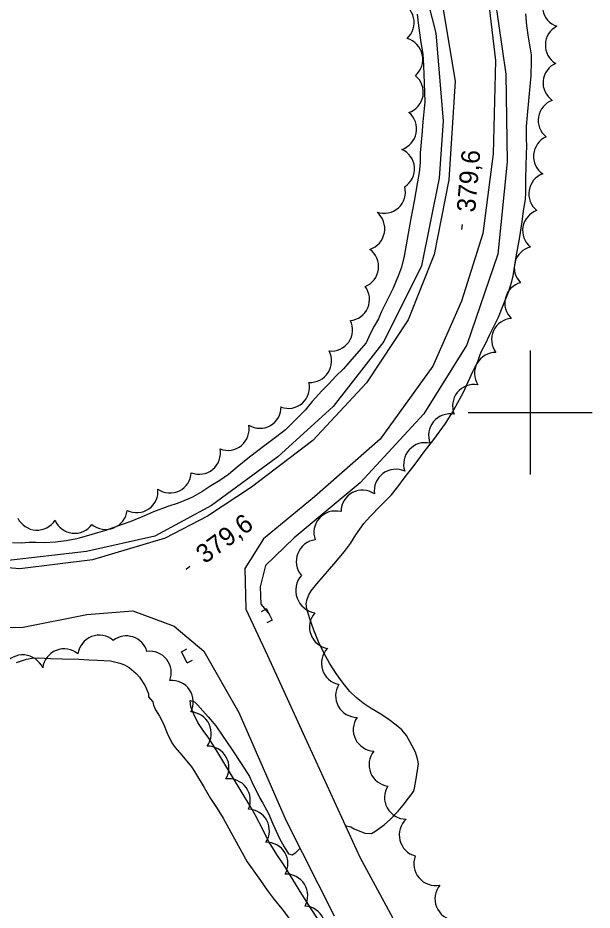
# Model space of a CAD drawing. Extents: x 287698 to 290158, y 5234163 to 5237182.
# Drawn here: x 288917.4 to 289010, y 5235919.8 to 5236063.6 of the extents above; entities that cross this region are included whole.
import ezdxf

# ---------------------------------------------------------------- set-up
doc = ezdxf.new("R2010")
doc.units = 0
for name, color, linetype in [('Niveau 1', 7, 'Continuous'), ('Niveau 2', 7, 'Continuous'), ('Niveau 21', 7, 'Continuous'), ('Niveau 26', 7, 'Continuous'), ('Niveau 3', 7, 'Continuous'), ('Niveau 4', 7, 'Continuous'), ('Niveau 44', 7, 'Continuous'), ('Niveau 61', 7, 'Continuous')]:
    doc.layers.add(name, color=color, linetype=linetype)

msp = doc.modelspace()

# ---------------------------------------------------------------- linework, layer by layer
at = {"layer": 'Niveau 1'}
for points in [[(288981.8, 5236064.17), (288982.01, 5236062.39), (288982.39, 5236059.63), (288982.69, 5236057.77), (288982.81, 5236055.86), (288982.94, 5236053.07), (288983.01, 5236050.02), (288982.94, 5236049), (288982.72, 5236046.85), (288982.54, 5236044.68), (288982.29, 5236041.86), (288982.28, 5236040.21), (288982.11, 5236038.68), (288981.84, 5236037.17), (288981.29, 5236034.04), (288980.8, 5236031.28), (288980.21, 5236027.94), (288979.72, 5236025.18), (288979.26, 5236023.4), (288978.81, 5236022.12), (288977.94, 5236020.05), (288977.28, 5236018.73), (288976.01, 5236016.18), (288975.55, 5236015.08), (288974.89, 5236013.92), (288974.24, 5236012.66), (288973.56, 5236011.24)], [(288994.22, 5236013.94), (288994.88, 5236015.34), (288995.5, 5236016.87), (288996.51, 5236019.38), (288997.08, 5236021.11), (288997.25, 5236022.03), (288997.78, 5236025.06), (288998.3, 5236027.99), (288998.74, 5236030.72), (288998.92, 5236032.48), (288999.24, 5236034.35), (288999.3, 5236035.4), (288999.3, 5236037.56), (288999.37, 5236039.88), (288999.46, 5236043.07), (288999.4, 5236044.07), (288999.43, 5236046.08), (288999.58, 5236047.9), (288999.84, 5236050.82), (289000.15, 5236054.27), (289000.25, 5236056.62), (289000.21, 5236057.64), (289000.08, 5236058.6), (288999.74, 5236060.48), (288999.49, 5236062.38), (288999.3, 5236064.24)], [(288970.2, 5235933.44), (288971.13, 5235933.22), (288971.65, 5235932.93), (288973.35, 5235932.2), (288974.45, 5235932.13), (288974.98, 5235932.45), (288976.48, 5235933.54), (288977.48, 5235934.45), (288978.73, 5235935.75), (288979.56, 5235936.74), (288981.28, 5235938.96), (288981.39, 5235939.45), (288981.66, 5235940.98), (288982.02, 5235943.39), (288981.87, 5235944.17), (288981.51, 5235945.24), (288981, 5235946.29), (288980.09, 5235947.93), (288979.3, 5235948.86), (288978.4, 5235949.62), (288977.28, 5235950.46), (288975.92, 5235951.37), (288974.4, 5235952.28), (288973.08, 5235953.16), (288971.99, 5235954.05), (288970.95, 5235955.06), (288969.85, 5235956.36), (288968.74, 5235957.94), (288967.69, 5235959.63), (288966.73, 5235961.29), (288965.89, 5235963.03), (288965.15, 5235964.9), (288964.51, 5235966.73), (288964, 5235968.38), (288963.93, 5235969.16), (288964.09, 5235969.92), (288964.36, 5235970.61), (288964.73, 5235971.25), (288965.63, 5235972.38), (288966.66, 5235973.55), (288968.37, 5235975.55), (288970.07, 5235977.59), (288971.04, 5235978.91), (288971.92, 5235980.26), (288973.21, 5235982.1), (288974.16, 5235983.18), (288975.89, 5235984.98), (288977.64, 5235986.75), (288978.68, 5235988.02), (288979.7, 5235989.4), (288981.29, 5235991.44), (288982.94, 5235993.65), (288984.47, 5235995.64), (288986.38, 5235998.21), (288987.26, 5235999.66), (288988.03, 5236001.04), (288989.25, 5236003.29), (288990.03, 5236004.93), (288990.79, 5236006.63), (288991.6, 5236008.22), (288991.96, 5236009.37), (288992.18, 5236009.87), (288992.86, 5236011.16), (288993.47, 5236012.48), (288994.22, 5236013.94)], [(288973.56, 5236011.24), (288971.65, 5236009.04), (288969.9, 5236007.05), (288968.67, 5236005.86), (288967.56, 5236004.63), (288966.45, 5236003.48), (288964.89, 5236001.76), (288963.75, 5236000.38), (288962.47, 5235999.08), (288960.58, 5235997.23), (288959.18, 5235996.13), (288957.26, 5235994.69), (288954.77, 5235992.78), (288952.77, 5235991.21), (288951.4, 5235990.02), (288950.01, 5235989.06), (288948.57, 5235988.19), (288947.1, 5235987.24), (288945.61, 5235986.35), (288944.84, 5235986.01), (288943.27, 5235985.39), (288941.63, 5235984.85), (288939.33, 5235983.99), (288937.87, 5235983.32), (288935.66, 5235982.42), (288934.24, 5235981.95), (288931.57, 5235981), (288929.37, 5235980.35), (288926.93, 5235979.63), (288925.23, 5235979.31), (288923.49, 5235979.11), (288921.74, 5235979.02), (288920.33, 5235979.07), (288919.28, 5235979.07), (288917.99, 5235978.92), (288916.59, 5235979.02)], [(288954.81, 5235936.67), (288953.58, 5235938.69), (288952.02, 5235941.31), (288950.78, 5235943.31), (288949.52, 5235945.45), (288948.24, 5235947.49), (288947.29, 5235948.74), (288946.43, 5235950.04), (288945.81, 5235951.36), (288945.32, 5235952.56), (288945.21, 5235953.61), (288945.93, 5235953.38), (288946.41, 5235952.88), (288948.14, 5235950.94), (288949.35, 5235949.49), (288950.37, 5235948.01), (288951.96, 5235945.66), (288953.43, 5235943.43), (288954.75, 5235941.32), (288955.14, 5235940.49), (288956.43, 5235937.86), (288956.94, 5235937.02), (288957.83, 5235935.37), (288958.56, 5235933.71), (288959.6, 5235931.37), (288960.34, 5235930), (288961.07, 5235928.88), (288961.67, 5235928.74), (288962.22, 5235929.08), (288962.63, 5235929.45), (288962.92, 5235929.77)], [(288965.72, 5235918.45), (288964.69, 5235920), (288963.19, 5235922.37), (288961.77, 5235924.76), (288960.31, 5235927.1), (288959.28, 5235928.63), (288957.86, 5235930.94), (288957.02, 5235932.6), (288955.68, 5235935.14), (288954.81, 5235936.67)]]:
    msp.add_lwpolyline(points, dxfattribs=at)
at = {"layer": 'Niveau 2'}
for points in [[(288917.21, 5235959.72), (288918.85, 5235960.27), (288919.77, 5235960.4), (288920.76, 5235960.44), (288922.69, 5235960.35), (288924.6, 5235960.31), (288927.29, 5235960.26), (288928.87, 5235960.14), (288930.28, 5235960.1), (288932.37, 5235959.97), (288933.87, 5235959.63), (288934.65, 5235959.32), (288935.36, 5235958.93), (288936.53, 5235957.96), (288937.03, 5235957.34), (288937.96, 5235955.94), (288938.51, 5235954.68), (288938.49, 5235954.2)], [(288938.49, 5235954.2), (288939.17, 5235953.37), (288939.31, 5235952.84), (288939.64, 5235952.07), (288940.26, 5235951.06), (288940.91, 5235949.83), (288941.53, 5235948.3), (288942.28, 5235946.74), (288942.77, 5235946.03), (288943.88, 5235944.8), (288945.43, 5235942.89), (288945.92, 5235942.13), (288947.48, 5235939.57), (288948.5, 5235937.8), (288949.56, 5235936.2), (288950.51, 5235934.61), (288951.42, 5235932.95), (288952.94, 5235930.23), (288954.4, 5235927.59), (288954.94, 5235926.83), (288956.57, 5235924.58), (288957.63, 5235923.03), (288958.77, 5235921.52), (288959.96, 5235920.03), (288961.82, 5235917.6)]]:
    msp.add_lwpolyline(points, dxfattribs=at)
at = {"layer": 'Niveau 21'}
for points in [[(288992.54, 5236072.54), (288994.42, 5236056.7), (288994.02, 5236041.68), (288992.36, 5236028.85), (288988.95, 5236017.92), (288984.3, 5236007.47), (288975.86, 5235995.71), (288965.25, 5235986.42), (288957.02, 5235979.63), (288954.04, 5235974.85), (288954.18, 5235968.32), (288957.7, 5235960.84), (288964.26, 5235946.38), (288972.54, 5235928.35), (288980.36, 5235913.92)], [(288941.2, 5235979.75), (288929.47, 5235976.26), (288917.74, 5235974.79), (288903.38, 5235976.01), (288893.26, 5235978.11), (288882.29, 5235981.74), (288872.52, 5235986.46), (288864.07, 5235992.34), (288855.45, 5235999.98), (288848.12, 5236010.73), (288843.11, 5236020.91), (288838.3, 5236034.79), (288836.83, 5236047.62), (288837.06, 5236059.26), (288838.64, 5236067.62)], [(288985.61, 5236067.26), (288987.94, 5236053.41), (288986.92, 5236037.47), (288984.56, 5236025.46), (288980.37, 5236014.95), (288973.62, 5236004.76), (288964.96, 5235995.47), (288955.11, 5235987.96), (288948.03, 5235983.28), (288941.2, 5235979.75)], [(288842.78, 5235910.19), (288853.09, 5235928.23), (288861.92, 5235943.82), (288868.01, 5235955.64), (288872.86, 5235964.23), (288875.92, 5235968.3), (288880.07, 5235969.48), (288890.59, 5235968.37), (288907.02, 5235965.26), (288918.28, 5235965.41), (288928.58, 5235967.42), (288935.99, 5235968.05), (288942.64, 5235965.59), (288947.41, 5235961.56), (288953.07, 5235951.67), (288960.69, 5235934.21), (288968.41, 5235918.87)]]:
    msp.add_lwpolyline(points, dxfattribs=at)
at = {"layer": 'Niveau 26'}
for p, q in [((288957.53, 5235968.34), (288956.64, 5235967.89)), ((288957.53, 5235968.34), (288958.44, 5235966.54)), ((288958.44, 5235966.54), (288957.55, 5235966.09)), ((288943.8, 5235961.44), (288944.69, 5235961.89)), ((288944.71, 5235959.64), (288943.8, 5235961.44)), ((288944.71, 5235959.64), (288945.6, 5235960.09))]:
    msp.add_line(p, q, dxfattribs=at)
at = {"layer": 'Niveau 3'}
for p, q in [((288988.98, 5236029.49), (288989.1, 5236030.27)), ((288944.55, 5235974.73), (288945.18, 5235975.21))]:
    msp.add_line(p, q, dxfattribs=at)
at = {"layer": 'Niveau 4'}
for points in [[(288961.76, 5236119.89), (288972.32, 5236111.24), (288981.07, 5236101.18), (288987.98, 5236089.34), (288991.42, 5236080.14), (288994.31, 5236066.85), (288996.1, 5236054.54), (288996.29, 5236040.4), (288994.8, 5236025.49), (288989.79, 5236010.91), (288982.89, 5235999.8), (288972.62, 5235988.67), (288962, 5235979.78), (288957.35, 5235975.33), (288956.49, 5235971.88), (288956.59, 5235969.12), (288957.98, 5235967.45)], [(288981.94, 5236072.28), (288984.83, 5236061.12), (288986.01, 5236047.01), (288985.36, 5236037.75), (288982.51, 5236023.63), (288976.44, 5236011.43), (288968.27, 5236000.99), (288959.32, 5235992.83), (288948.65, 5235985.02), (288939.53, 5235980.07), (288928.51, 5235977.58), (288915.46, 5235976.07), (288906.23, 5235976.75), (288899.96, 5235977.5), (288895.28, 5235979)]]:
    msp.add_lwpolyline(points, dxfattribs=at)
at = {"layer": 'Niveau 44'}
for centre, radius, start, end in [((288977.87, 5236062.83), 3.45, 312.4562, 74.188), ((289003.2, 5236035.24), 3.42, 109.7057, 231.8109), ((288964.56, 5236008.29), 3.44, 266.3705, 28.2048), ((288994.46, 5236006.27), 3.42, 89.8807, 211.8425), ((288951.29, 5235997.33), 3.43, 248.6923, 10.4783), ((288946.65, 5235993.5), 3.45, 248.7715, 10.4499), ((288941.97, 5235990.46), 3.43, 235.0628, 357.1281), ((288936.58, 5235987.31), 3.45, 244.0174, 5.6859), ((288965.91, 5235971.34), 3.68, 139.0725, 260.787), ((288918.22, 5235957.38), 3.56, 24.5188, 146.4436), ((288972.12, 5235954.34), 3.47, 148.0802, 270.029), ((288974.97, 5235948.89), 3.47, 145.2397, 267.3001), ((288977.51, 5235943.24), 3.47, 141.1018, 262.7118), ((288980.02, 5235937.95), 3.48, 147.8882, 269.8736), ((288984.78, 5235927.28), 3.51, 159.2093, 281), ((288988.17, 5235921.63), 3.51, 140.9504, 262.7219)]:
    msp.add_arc(centre, radius, start, end, dxfattribs=at)
for centre, major_axis, ratio, start_param, end_param in [((289005.39, 5236065.49), (-3.36, -0.63), 0.99995, 5.221305, 7.350741), ((289005.88, 5236059.19), (1.64, -3.01), 0.999995, 3.116473, 5.244581), ((288979.18, 5236056.91), (3.44, 0.76), 0.999995, 5.220265, 7.343071), ((289005.5, 5236053.13), (-3.29, 0.94), 0.999883, 5.404301, 7.532881), ((288979.34, 5236051.6), (3.16, -1.39), 0.999929, 5.459963, 7.584952), ((289004.71, 5236047.08), (-3.26, 1), 0.999759, 5.349951, 7.479668), ((288978.24, 5236045.69), (3.4, -0.67), 0.999804, 5.221652, 7.348925), ((289003.96, 5236041.29), (2.81, -1.93), 0.999983, 2.589494, 4.721249), ((288977.96, 5236039.25), (-0.06, 3.42), 0.997187, 3.700991, 5.856815), ((288976.48, 5236035.53), (2.54, 2.29), 0.999011, 3.636068, 5.78871), ((288973.07, 5236029.62), (3.41, -0.82), 0.998366, 5.265427, 7.390589), ((289002.21, 5236029.33), (2.64, -2.17), 0.999983, 2.592177, 4.722001), ((288972.12, 5236023.51), (3.43, -0.44), 0.999803, 5.221627, 7.346638), ((289000.87, 5236023.35), (-3.19, 1.24), 0.999591, 5.320042, 7.447707), ((288970.7, 5236018.22), (-0.42, 3.39), 0.999995, 3.119188, 5.242852), ((288999.32, 5236017.62), (-3.19, 1.19), 0.999587, 5.322077, 7.448095), ((288967.96, 5236013.33), (-1.46, 3.11), 0.999983, 2.594516, 4.721791), ((288997.24, 5236011.73), (-3.13, 1.43), 0.99995, 5.218885, 7.346631), ((288961.04, 5236004.06), (2.54, 2.26), 0.999752, 3.632803, 5.791974), ((288990.98, 5236001.04), (-2.12, 2.76), 0.99993, 5.461426, 7.586513), ((288956.45, 5236000.86), (2.96, 1.7), 0.999607, 3.638965, 5.785813), ((288987.12, 5235996.31), (-2.68, 2.21), 0.999735, 5.217243, 7.345599), ((288983.09, 5235991.66), (-1.95, 2.88), 0.99993, 5.456896, 7.582815), ((288978.37, 5235987.36), (-2.09, 2.8), 0.999978, 5.222382, 7.346949), ((288972.98, 5235984.03), (-3.06, -1.61), 0.999985, 3.634353, 5.790424), ((288931.6, 5235984.66), (1.29, -3.25), 0.999995, 5.217131, 7.346502), ((288968.61, 5235980.67), (-2.14, 2.71), 0.999058, 5.376533, 7.534607), ((288920.52, 5235984.48), (-0.55, -3.39), 0.999683, 5.332138, 7.456588), ((288926.6, 5235983.96), (-1.19, -3.21), 0.999928, 5.457616, 7.584298), ((288965.84, 5235976), (-3.28, 1.28), 0.999979, 5.219007, 7.347864), ((288967.92, 5235965.41), (3.42, -0.6), 0.999984, 2.590358, 4.720644), ((288930.56, 5235960.66), (-3.23, -1.24), 0.999262, 3.633708, 5.79107), ((288934.93, 5235960.53), (-3.16, 1.41), 0.999758, 3.848596, 5.789389), ((288924.9, 5235958.44), (-3.23, -1.27), 0.999253, 3.638982, 5.785796), ((288938.7, 5235958.07), (-2.23, 2.65), 0.999985, 3.635187, 5.713865), ((288969.87, 5235959.59), (2.58, -2.34), 0.999995, 3.116546, 5.244457), ((288942.22, 5235953.32), (2.97, 1.86), 0.997745, 5.256831, 7.38052), ((288945.12, 5235948.27), (3.15, 1.5), 0.999865, 5.219802, 7.348288), ((288947.98, 5235942.76), (3.17, 1.46), 0.999402, 5.302509, 7.428243), ((288951.41, 5235937.49), (2.88, 1.98), 0.99727, 5.258032, 7.381307), ((288954.48, 5235932.59), (3.1, 1.63), 0.990701, 5.230826, 7.340762), ((288982.41, 5235931.92), (-3.48, -0.41), 0.999771, 5.349596, 7.474585), ((288957.45, 5235927.25), (3.02, 1.83), 0.981136, 5.235109, 7.324272), ((288960.66, 5235922.12), (3, 1.8), 0.994979, 5.24378, 7.358906), ((288963.49, 5235916.98), (3.19, 1.44), 0.994986, 5.244394, 7.361773)]:
    msp.add_ellipse(centre, major_axis=major_axis, ratio=ratio, start_param=start_param, end_param=end_param, dxfattribs=at)
at = {"layer": 'Niveau 61'}
for points in [[(289000, 5236010), (289000, 5236000), (289000, 5235990)], [(288990, 5236000), (289000, 5236000), (289010, 5236000)]]:
    msp.add_lwpolyline(points, dxfattribs=at)

# ---------------------------------------------------------------- texts
at = {"layer": 'Niveau 3'}
for rotation, p in [(85.1021, (288991.14, 5236032.19)), (36.4211, (288947.56, 5235975.52))]:
    msp.add_text('379,6', height=3, rotation=rotation, dxfattribs=at).set_placement(p)

doc.saveas('drawing.dxf')
